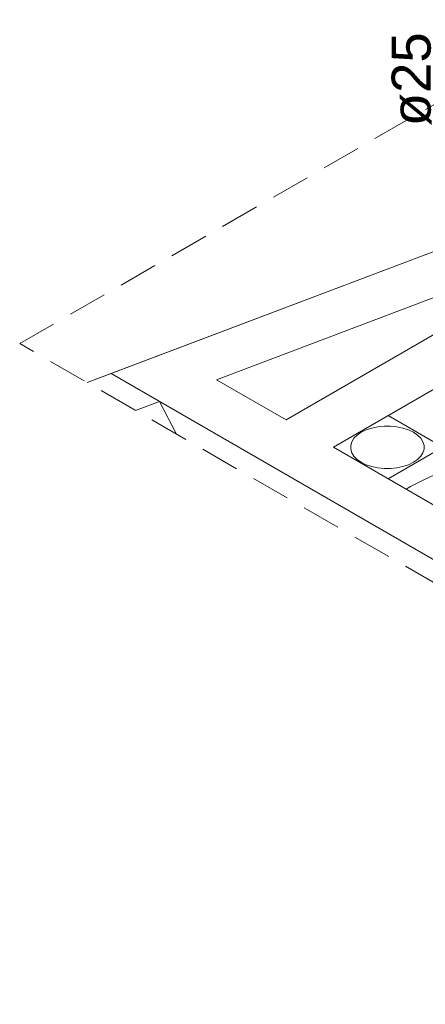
# Model space of a CAD drawing. Header units: millimetres. Extents: x 567 to 934, y -1 to 364.
# Tile 723 of 1056: x 727.1 to 729.18, y 126.95 to 132. Entities that reach past the tile are written whole.
import ezdxf

# ---------------------------------------------------------------- set-up
doc = ezdxf.new("R2010")
doc.units = ezdxf.units.MM
doc.header["$MEASUREMENT"] = 0
doc.linetypes.add('JIS_02_2.0', pattern=[0.3, 0.2, -0.1])
doc.linetypes.add('NULL', pattern=[0])
doc.layers.add('AF-Textos conduto', color=7, linetype='Continuous', lineweight=9)
doc.layers.add('DI-Área do detalhe', color=10, linetype='JIS_02_2.0', lineweight=0)
doc.layers.add('ARQ FINA', color=8, linetype='Continuous')
doc.styles.add('Arial', font='arial.ttf')

msp = doc.modelspace()

# ---------------------------------------------------------------- linework, layer by layer
at = {"layer": 'ARQ FINA', "lineweight": 5}
for p, q in [((734.9888, 132.9944), (727.4487, 130.1376)), ((734.9888, 132.9944), (727.5708, 130.1839)), ((728.709, 129.8067), (731.5891, 131.4695)), ((728.1112, 130.1519), (730.1784, 130.935)), ((730.1784, 130.935), (728.4666, 129.9467)), ((727.4487, 130.1376), (727.5708, 130.1839)), ((727.5708, 130.1839), (731.285, 128.0395)), ((728.4666, 129.9467), (728.1112, 130.1519)), ((727.8184, 130.0409), (727.6963, 129.9947)), ((727.8184, 130.0409), (727.9063, 129.8735)), ((728.9891, 129.9684), (729.2704, 129.806)), ((729.2704, 129.806), (728.9891, 129.9684)), ((728.9891, 129.9684), (729.2704, 129.806)), ((730.0167, 129.0517), (728.709, 129.8067)), ((729.2704, 129.806), (728.9904, 129.6443)), ((728.9904, 129.6443), (729.2704, 129.806)), ((729.2704, 129.806), (728.9904, 129.6443))]:
    msp.add_line(p, q, dxfattribs=at)
for points in [[(729.1189, 129.729), (729.14, 129.7435), (729.1564, 129.76), (729.1677, 129.7778), (729.1734, 129.7965), (729.1734, 129.8155), (729.1677, 129.8342), (729.1564, 129.852), (729.14, 129.8684), (729.1189, 129.883), (729.0937, 129.8952), (729.0652, 129.9047), (729.0343, 129.9112), (729.0019, 129.9145), (728.9691, 129.9145), (728.9367, 129.9112), (728.9058, 129.9047), (728.8773, 129.8952), (728.8521, 129.883)], [(728.8521, 129.883), (728.831, 129.8684), (728.8146, 129.852), (728.8033, 129.8342), (728.7976, 129.8155), (728.7976, 129.7965), (728.8033, 129.7778), (728.8146, 129.76), (728.831, 129.7435), (728.8521, 129.729), (728.8773, 129.7168), (728.9058, 129.7073), (728.9367, 129.7008), (728.9691, 129.6975), (729.0019, 129.6975), (729.0343, 129.7008), (729.0652, 129.7073), (729.0937, 129.7168), (729.1189, 129.729)], [(729.3055, 129.6972), (729.2788, 129.6868), (729.2526, 129.676), (729.2267, 129.665), (729.2013, 129.6536), (729.1764, 129.6418), (729.1519, 129.6298), (729.1279, 129.6174), (729.1044, 129.6047), (729.0814, 129.5917)]]:
    msp.add_lwpolyline(points, dxfattribs=at)
at = {"layer": 'DI-Área do detalhe'}
msp.add_lwpolyline([(727.1027, 130.3374), (733.3468, 133.9424), (741.4719, 129.2514), (735.2278, 125.6464), (727.1027, 130.3374)], dxfattribs=at)

# ---------------------------------------------------------------- texts
at = {"layer": 'AF-Textos conduto', "linetype": 'NULL', "insert": (729.2127, 131.6917), "char_height": 0.2, "width": 0.962805, "attachment_point": 8, "rotation": 90.0002, "line_spacing_factor": 0.6, "style": 'Arial'}
msp.add_mtext('ø25', dxfattribs=at)

doc.saveas('drawing.dxf')
